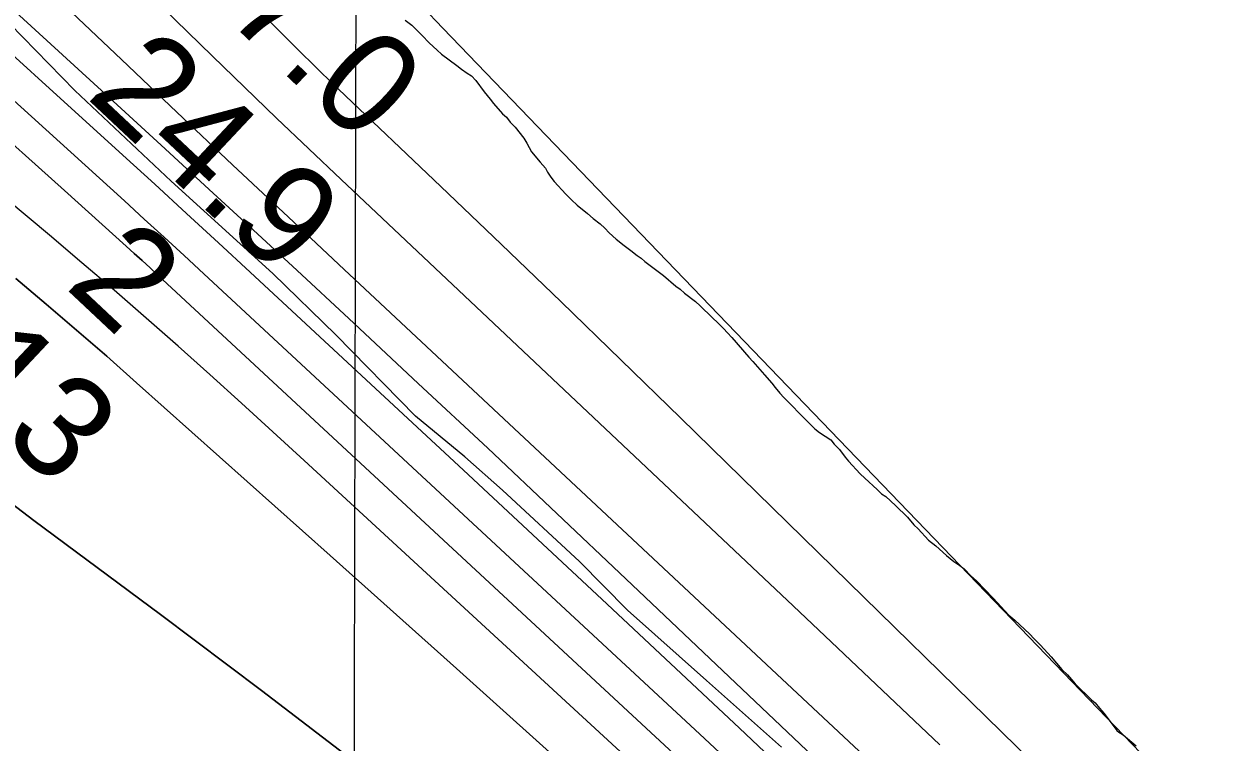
# Model space of a CAD drawing. Extents: x 3180038 to 3217926, y 922069 to 947485.
# Drawn here: x 3197137 to 3197914, y 944532 to 945001 of the extents above; entities that cross this region are included whole.
import ezdxf

# ---------------------------------------------------------------- set-up
doc = ezdxf.new("R2010")
doc.units = 0
for name, color, linetype in [('V-GRID-MAJR', 7, 'Continuous'), ('V-RIVR-EDGE', 7, 'Continuous'), ('V-RIVR-RANG', 7, 'Continuous'), ('V-SITE-VEGE', 7, 'Continuous'), ('V-TOPO-DPTH', 7, 'Continuous'), ('V-TOPO-MAJR', 7, 'Continuous'), ('V-TOPO-MINR', 7, 'Continuous'), ('V-TOPO-WATR', 7, 'Continuous')]:
    doc.layers.add(name, color=color, linetype=linetype)

msp = doc.modelspace()

# ---------------------------------------------------------------- linework, layer by layer
at = {"layer": 'V-GRID-MAJR'}
msp.add_spline([(3197313.646, 927489.313), (3197327.748, 933549.015), (3197341.857, 939612.087), (3197355.967, 945675.208), (3197355.975, 945678.528)], degree=3, dxfattribs=at)
at = {"layer": 'V-RIVR-EDGE'}
msp.add_lwpolyline([(3197632.147308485, 944528.9680004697), (3197583.136343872, 944572.5571090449), (3197531.5226942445, 944618.3260492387), (3197500.304446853, 944650.13482353), (3197449.9969764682, 944696.769892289), (3197425.274155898, 944718.5649839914), (3197393.1736574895, 944745.1597896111), (3197341.143603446, 944798.319305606), (3197299.948217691, 944838.4116550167), (3197233.5910355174, 944898.5614648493), (3197170.7091159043, 944957.833322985), (3197128.218299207, 945001.4063091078)], dxfattribs=at)
at = {"layer": 'V-SITE-VEGE'}
for p, q in [((3197386.294, 945003.8039999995), (3197390.679, 945000.6459999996)), ((3197390.679, 945000.6459999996), (3197397.505, 944993.8469999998)), ((3197397.505, 944993.8469999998), (3197402.1380000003, 944988.9889999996)), ((3197402.1380000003, 944988.9889999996), (3197407.258, 944984.1329999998)), ((3197407.258, 944984.1329999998), (3197410.182, 944981.7039999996)), ((3197410.182, 944981.7039999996), (3197420.1720000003, 944974.1779999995)), ((3197420.1720000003, 944974.1779999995), (3197423.099, 944971.7529999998)), ((3197423.099, 944971.7529999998), (3197426.9960000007, 944969.3239999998)), ((3197426.9960000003, 944969.3239999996), (3197429.677, 944967.3819999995)), ((3197429.677, 944967.3819999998), (3197432.602, 944964.4659999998)), ((3197432.602, 944964.4659999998), (3197437.969, 944956.9329999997)), ((3197437.969, 944956.9329999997), (3197441.8710000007, 944952.3169999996)), ((3197441.8710000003, 944952.3169999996), (3197444.066, 944949.4009999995)), ((3197444.066, 944949.4009999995), (3197449.917, 944942.5969999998)), ((3197449.917, 944942.5969999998), (3197452.6, 944940.4119999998)), ((3197452.6, 944940.4119999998), (3197455.039, 944937.2539999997)), ((3197455.039, 944937.2539999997), (3197458.208, 944933.8529999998)), ((3197458.208, 944933.8529999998), (3197463.8190000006, 944926.8049999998)), ((3197463.819, 944926.8049999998), (3197465.773, 944923.4039999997)), ((3197465.773, 944923.4039999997), (3197467.4790000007, 944920.7269999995)), ((3197467.4790000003, 944920.7269999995), (3197468.943, 944917.8129999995)), ((3197468.943, 944917.8129999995), (3197474.555, 944911.0049999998)), ((3197474.555, 944911.0049999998), (3197477.9690000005, 944907.1199999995)), ((3197477.969, 944907.1199999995), (3197479.433, 944904.4449999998)), ((3197479.433, 944904.4449999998), (3197481.631, 944901.2869999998)), ((3197481.631, 944901.2869999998), (3197483.824, 944898.3709999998)), ((3197483.824, 944898.3709999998), (3197491.383, 944890.1109999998)), ((3197491.383, 944890.1109999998), (3197495.0410000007, 944886.4679999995)), ((3197495.041, 944886.4679999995), (3197498.699, 944883.0679999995)), ((3197498.699, 944883.0679999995), (3197505.523, 944877.4829999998)), ((3197505.523, 944877.4829999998), (3197509.178, 944874.3289999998)), ((3197509.178, 944874.3289999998), (3197513.809, 944870.6839999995)), ((3197513.809, 944870.6839999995), (3197516.733, 944868.0129999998)), ((3197516.733, 944868.0129999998), (3197519.66, 944864.8549999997)), ((3197519.66, 944864.8549999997), (3197524.291, 944860.7269999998)), ((3197524.291, 944860.7269999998), (3197529.4080000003, 944856.5999999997)), ((3197529.4080000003, 944856.5999999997), (3197533.793, 944853.4439999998)), ((3197533.793, 944853.4439999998), (3197537.936, 944850.0439999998)), ((3197537.936, 944850.0439999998), (3197540.617, 944848.3459999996)), ((3197540.617, 944848.3459999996), (3197543.054, 944846.1609999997)), ((3197543.054, 944846.1609999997), (3197555.24, 944836.9349999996)), ((3197555.24, 944836.9349999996), (3197563.282, 944830.1379999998)), ((3197563.282, 944830.1379999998), (3197565.961, 944828.1939999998)), ((3197565.961, 944828.1939999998), (3197568.8880000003, 944825.5239999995)), ((3197568.8880000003, 944825.5239999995), (3197575.953, 944819.9409999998)), ((3197575.953, 944819.9409999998), (3197579.124, 944817.2679999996)), ((3197579.124, 944817.2679999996), (3197586.9250000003, 944809.4959999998)), ((3197586.9250000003, 944809.4959999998), (3197590.824, 944805.8529999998)), ((3197590.824, 944805.8529999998), (3197594.2380000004, 944802.4529999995)), ((3197594.238, 944802.4529999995), (3197596.919, 944799.5359999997)), ((3197596.919, 944799.5359999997), (3197599.845, 944796.6219999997)), ((3197599.845, 944796.6219999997), (3197610.8190000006, 944783.7439999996)), ((3197610.819, 944783.7439999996), (3197613.501, 944780.8299999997)), ((3197613.501, 944780.8299999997), (3197621.0610000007, 944772.0829999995)), ((3197621.061, 944772.0829999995), (3197625.9390000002, 944766.7399999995)), ((3197625.9390000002, 944766.7399999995), (3197628.132, 944763.8229999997)), ((3197628.132, 944763.8229999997), (3197631.0610000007, 944760.1779999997)), ((3197631.061, 944760.1779999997), (3197633.742, 944757.2639999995)), ((3197633.742, 944757.2639999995), (3197639.593, 944751.4329999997)), ((3197639.593, 944751.4329999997), (3197643.251, 944747.5459999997)), ((3197643.251, 944747.5459999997), (3197653.9760000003, 944736.8589999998)), ((3197653.9760000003, 944736.8589999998), (3197657.1440000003, 944734.4309999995)), ((3197657.144, 944734.4309999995), (3197664.4560000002, 944729.5769999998)), ((3197664.4560000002, 944729.5769999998), (3197666.6490000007, 944726.9039999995)), ((3197666.649, 944726.9039999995), (3197670.063, 944723.2609999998)), ((3197670.063, 944723.2609999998), (3197673.721, 944718.4009999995)), ((3197673.721, 944718.4009999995), (3197675.916, 944715.7279999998)), ((3197675.916, 944715.7279999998), (3197683.719, 944707.4689999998)), ((3197683.719, 944707.4689999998), (3197686.6460000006, 944704.5539999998)), ((3197686.646, 944704.5539999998), (3197694.688, 944697.2679999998)), ((3197694.688, 944697.2679999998), (3197697.6150000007, 944694.3529999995)), ((3197697.615, 944694.3529999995), (3197700.292, 944692.6549999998)), ((3197700.292, 944692.6549999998), (3197706.632, 944686.8269999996)), ((3197706.632, 944686.8269999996), (3197714.433, 944679.0549999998)), ((3197714.433, 944679.0549999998), (3197718.578, 944674.1949999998)), ((3197718.578, 944674.1949999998), (3197721.505, 944671.5219999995)), ((3197721.505, 944671.5219999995), (3197728.3310000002, 944664.2349999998)), ((3197728.3310000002, 944664.2349999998), (3197732.961, 944660.3499999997)), ((3197732.961, 944660.3499999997), (3197740.031, 944654.0359999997)), ((3197740.031, 944654.0359999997), (3197744.903, 944650.1509999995)), ((3197744.903, 944650.1509999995), (3197748.803, 944647.4809999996)), ((3197748.803, 944647.4809999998), (3197751.4830000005, 944645.2979999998)), ((3197751.483, 944645.2979999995), (3197755.872, 944640.9209999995)), ((3197755.872, 944640.9209999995), (3197759.5300000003, 944637.5209999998)), ((3197759.5300000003, 944637.5209999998), (3197770.499, 944626.3509999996)), ((3197770.499, 944626.3509999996), (3197780.741, 944615.1759999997)), ((3197780.741, 944615.1759999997), (3197784.6400000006, 944611.7759999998)), ((3197784.64, 944611.7759999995), (3197794.147, 944603.0329999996)), ((3197794.147, 944603.0329999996), (3197797.318, 944599.6309999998)), ((3197797.318, 944599.6309999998), (3197801.461, 944595.5019999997)), ((3197801.461, 944595.5019999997), (3197808.289, 944587.9719999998)), ((3197808.289, 944587.9719999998), (3197815.36, 944579.7099999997)), ((3197815.36, 944579.7099999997), (3197819.0180000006, 944576.0669999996)), ((3197819.018, 944576.0669999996), (3197821.699, 944573.1529999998)), ((3197821.699, 944573.1529999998), (3197824.136, 944570.2359999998)), ((3197824.136, 944570.2359999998), (3197834.622, 944559.7909999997)), ((3197834.622, 944559.7909999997), (3197837.059, 944557.8499999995)), ((3197837.059, 944557.8499999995), (3197839.986, 944554.4479999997)), ((3197839.986, 944554.4479999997), (3197842.9120000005, 944550.8029999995)), ((3197842.912, 944550.8029999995), (3197851.207, 944539.8689999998)), ((3197851.207, 944539.8689999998), (3197852.669, 944538.6539999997)), ((3197852.669, 944538.6539999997), (3197855.348, 944536.9539999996)), ((3197855.348, 944536.9539999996), (3197863.88, 944529.6689999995))]:
    msp.add_line(p, q, dxfattribs=at)
at = {"layer": 'V-TOPO-DPTH'}
for points in [[(3197358.272323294, 944515.7000459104), (3197292.632566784, 944565.827772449), (3197226.631968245, 944615.4882095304), (3197143.9262912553, 944677.026260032), (3197117.7406589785, 944696.7157500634), (3197091.68936956, 944716.5796004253), (3197065.8395944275, 944736.704991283), (3197040.1241621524, 944757.0047424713), (3197009.07425124, 944781.7705225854), (3196968.097889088, 944814.7819439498), (3196927.339138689, 944848.0572793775), (3196886.9068059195, 944881.7284859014), (3196846.692084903, 944915.6636064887), (3196354.3244215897, 945335.274470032), (3196353.8596007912, 945335.6691677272), (3196353.6266253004, 945335.8658486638), (3196353.393367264, 945336.0621956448), (3196345.170825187, 945342.9684884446), (3196340.80841766, 945346.5959806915), (3196336.422460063, 945350.1944785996), (3196332.0011773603, 945353.7494849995), (3196327.556344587, 945357.2754970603), (3195914.3192136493, 945681.7777150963), (3196076.3220789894, 945681.4124888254)], [(3195914.3192136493, 945681.7777150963), (3196327.556344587, 945357.2754970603), (3196332.0011773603, 945353.7494849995), (3196336.422460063, 945350.1944785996), (3196340.80841766, 945346.5959806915), (3196345.170825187, 945342.9684884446), (3196353.393367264, 945336.0621956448), (3196353.6266253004, 945335.8658486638), (3196353.8596007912, 945335.6691677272), (3196354.3244215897, 945335.274470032), (3196846.692084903, 944915.6636064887), (3196886.9068059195, 944881.7284859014), (3196927.339138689, 944848.0572793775), (3196968.097889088, 944814.7819439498), (3197009.07425124, 944781.7705225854), (3197040.1241621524, 944757.0047424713), (3197065.8395944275, 944736.704991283), (3197091.68936956, 944716.5796004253), (3197117.7406589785, 944696.7157500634), (3197143.9262912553, 944677.026260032), (3197226.631968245, 944615.4882095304), (3197292.632566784, 944565.827772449), (3197358.272323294, 944515.7000459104)], [(3196307.656747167, 945680.8909579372), (3196478.597233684, 945548.667567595), (3196496.623861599, 945534.5396139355), (3196514.528377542, 945520.260527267), (3196532.2497255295, 945505.7547410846), (3196549.848961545, 945491.097821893), (3196666.909587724, 945392.3395592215), (3196742.580546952, 945327.7712470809), (3196817.7623526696, 945262.6446044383), (3196892.210428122, 945196.6804660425), (3196966.1693500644, 945130.1579971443), (3197201.913255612, 944915.7186129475), (3197222.7953024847, 944896.665067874), (3197243.6382132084, 944877.5689381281), (3197264.4224197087, 944858.4089313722), (3197285.16749006, 944839.2063399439), (3197424.566686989, 944709.7742741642), (3197514.7971578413, 944625.6275160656), (3197604.7811793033, 944541.2191767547), (3197694.3955266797, 944456.4184656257)], [(3196429.9175781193, 945680.6153278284), (3196307.656747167, 945680.8909579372), (3196478.597233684, 945548.667567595), (3196496.623861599, 945534.5396139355), (3196514.528377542, 945520.260527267), (3196532.2497255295, 945505.7547410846), (3196549.848961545, 945491.097821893), (3196666.909587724, 945392.3395592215), (3196742.580546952, 945327.7712470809), (3196817.7623526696, 945262.6446044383), (3196892.210428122, 945196.6804660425), (3196966.1693500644, 945130.1579971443), (3197201.913255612, 944915.7186129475), (3197222.7953024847, 944896.665067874), (3197243.6382132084, 944877.5689381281), (3197264.4224197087, 944858.4089313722), (3197285.16749006, 944839.2063399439), (3197424.566686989, 944709.7742741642), (3197514.7971578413, 944625.6275160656), (3197604.7811793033, 944541.2191767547), (3197694.3955266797, 944456.4184656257)], [(3198117.013924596, 944120.3355748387), (3197346.5860306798, 944841.0347679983), (3197310.1186172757, 944875.2108051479), (3197273.6929000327, 944909.4311445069), (3197237.3297270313, 944943.7179371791), (3197201.008250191, 944978.0490320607), (3196770.0094344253, 945386.1751975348), (3196735.961466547, 945418.3178765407), (3196701.848349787, 945450.391050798), (3196667.637509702, 945482.3599679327), (3196633.361520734, 945514.2593803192), (3196580.682216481, 945563.1362905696), (3196572.6008307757, 945570.4314896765), (3196564.391418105, 945577.5754455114), (3196555.9899649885, 945584.4925364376), (3196547.460484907, 945591.2583840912), (3196504.8194120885, 945624.1437004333), (3196479.5398698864, 945643.4657649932), (3196454.1503612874, 945662.6409074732), (3196429.9175781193, 945680.6153278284)], [(3197112.8333830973, 944938.0490791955), (3197138.3802984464, 944915.353471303), (3197163.834375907, 944892.5527118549), (3197204.1429763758, 944856.2215672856), (3197209.36271963, 944851.4961394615), (3197214.5685975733, 944846.7555522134), (3197219.7536775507, 944841.9922258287), (3197224.9248922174, 944837.2137400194), (3197826.578070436, 944278.8073855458)], [(3197826.578070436, 944278.8073855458), (3197224.9248922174, 944837.2137400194), (3197219.7536775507, 944841.9922258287), (3197214.5685975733, 944846.7555522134), (3197209.36271963, 944851.4961394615), (3197204.1429763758, 944856.2215672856), (3197163.834375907, 944892.5527118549), (3197138.3802984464, 944915.353471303), (3197112.8333830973, 944938.0490791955)], [(3197502.3878668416, 944506.0926367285), (3197420.0144940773, 944580.2240276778), (3197337.462518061, 944654.157676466), (3197210.984652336, 944767.0210348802), (3197191.453114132, 944784.276741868), (3197171.808883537, 944801.4018766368), (3197151.9956143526, 944818.3311530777), (3197132.069652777, 944835.1298572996)], [(3197132.069652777, 944835.1298572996), (3197151.9956143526, 944818.3311530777), (3197171.808883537, 944801.4018766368), (3197191.453114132, 944784.276741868), (3197210.984652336, 944767.0210348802), (3197337.462518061, 944654.157676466), (3197420.0144940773, 944580.2240276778), (3197502.3878668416, 944506.0926367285)]]:
    msp.add_lwpolyline(points, dxfattribs=at)
at = {"layer": 'V-TOPO-MAJR'}
msp.add_lwpolyline([(3198232.8703139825, 944144.7118415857), (3197411.0710602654, 944998.579320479), (3197397.6805269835, 945012.6254946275), (3197384.3800070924, 945026.7555935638), (3197371.214507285, 945041.0115796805), (3197358.1390208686, 945055.3514905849), (3197099.5481457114, 945341.6722910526), (3197036.093340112, 945410.0726866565), (3196971.457158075, 945477.3066039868), (3196905.048911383, 945542.7908039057), (3196837.4592882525, 945607.1085255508), (3196767.6944885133, 945668.9369318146), (3196754.586421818, 945679.8833803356)], dxfattribs=at)
at = {"layer": 'V-TOPO-MINR'}
for points in [[(3197358.272323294, 944515.7000459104), (3197292.632566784, 944565.827772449), (3197226.631968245, 944615.4882095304), (3197143.9262912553, 944677.026260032), (3197117.7406589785, 944696.7157500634), (3197091.68936956, 944716.5796004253), (3197065.8395944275, 944736.704991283), (3197040.1241621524, 944757.0047424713), (3197009.07425124, 944781.7705225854), (3196968.097889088, 944814.7819439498), (3196927.339138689, 944848.0572793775), (3196886.9068059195, 944881.7284859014), (3196846.692084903, 944915.6636064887), (3196354.3244215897, 945335.274470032), (3196353.8596007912, 945335.6691677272), (3196353.6266253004, 945335.8658486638), (3196353.393367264, 945336.0621956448), (3196345.170825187, 945342.9684884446), (3196340.80841766, 945346.5959806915), (3196336.422460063, 945350.1944785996), (3196332.0011773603, 945353.7494849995), (3196327.556344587, 945357.2754970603), (3195914.3192136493, 945681.7777150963)], [(3197689.5919810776, 944376.264473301), (3197320.4552397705, 944716.2273378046), (3197299.976293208, 944734.9886603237), (3197279.432121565, 944753.6779048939), (3197258.7901123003, 944772.2590325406), (3197238.0828779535, 944790.768082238), (3197217.244945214, 944809.1282659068), (3197196.2979977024, 944827.3620678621), (3197175.187528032, 944845.4062972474), (3197153.9680435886, 944863.3241449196), (3196847.2789383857, 945119.9349298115), (3196781.519768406, 945174.8355704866), (3196715.681594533, 945229.6410941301), (3196649.72491482, 945284.303942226), (3196583.689231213, 945338.8716732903), (3196490.5883932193, 945415.6348873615), (3196471.073433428, 945431.7850821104), (3196451.5978836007, 945447.9824877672), (3196432.181448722, 945464.250709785), (3196412.804423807, 945480.566142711), (3196175.4132375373, 945681.1890934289)], [(3197578.864071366, 944537.4384905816), (3197254.869672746, 944838.2057185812), (3197241.9539783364, 944850.1497390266), (3197229.008079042, 944862.0608045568), (3197216.016872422, 944873.9224377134), (3197202.9954609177, 944885.7511159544), (3197099.9820112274, 944978.9710346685), (3197035.1746930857, 945037.0928546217), (3196970.0254015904, 945094.8252789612), (3196904.363150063, 945151.9736098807), (3196838.3589251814, 945208.7325451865), (3196510.641381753, 945488.0105750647), (3196503.66399795, 945493.8959521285), (3196496.6474672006, 945499.7337910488), (3196489.5722160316, 945505.5003227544), (3196482.457817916, 945511.2193163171), (3196362.231119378, 945606.8675012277), (3196294.881400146, 945660.2571253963), (3196268.616101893, 945680.9789728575)], [(3198112.8056429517, 944086.6657912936), (3197530.638468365, 944638.9337586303), (3197485.5264642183, 944681.5927579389), (3197440.324346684, 944724.1557508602), (3197394.987059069, 944766.5747342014), (3197349.5596580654, 944808.8977111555), (3197315.8367921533, 944840.2159702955), (3197287.173494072, 944866.7755426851), (3197258.4705385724, 944893.2920908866), (3197229.708096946, 944919.7441028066), (3197200.905997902, 944946.1530905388), (3196712.977833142, 945392.5326175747), (3196684.087403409, 945418.62877213), (3196654.9802787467, 945444.4777840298), (3196625.548111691, 945469.956081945), (3196595.899249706, 945495.1872372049), (3196565.8959823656, 945519.9920240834), (3196535.6370979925, 945544.4757401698), (3196504.9947880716, 945568.4778500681), (3196474.0968611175, 945592.1588891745), (3196356.5533720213, 945680.7807232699)], [(3198117.013924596, 944120.3355748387), (3197346.5860306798, 944841.0347679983), (3197310.1186172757, 944875.2108051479), (3197273.6929000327, 944909.4311445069), (3197237.3297270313, 944943.7179371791), (3197201.008250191, 944978.0490320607), (3196770.0094344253, 945386.1751975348), (3196735.961466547, 945418.3178765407), (3196701.848349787, 945450.391050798), (3196667.637509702, 945482.3599679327), (3196633.361520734, 945514.2593803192), (3196580.682216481, 945563.1362905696), (3196572.6008307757, 945570.4314896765), (3196564.391418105, 945577.5754455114), (3196555.9899649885, 945584.4925364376), (3196547.460484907, 945591.2583840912), (3196504.8194120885, 945624.1437004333), (3196479.5398698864, 945643.4657649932), (3196454.1503612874, 945662.6409074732), (3196429.9175781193, 945680.6153278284)], [(3197735.564675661, 944530.5080853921), (3197639.922755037, 944621.1363765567), (3197344.5778026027, 944899.7171551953), (3197323.4477252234, 944919.7491212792), (3197302.38563798, 944939.8519619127), (3197281.4255359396, 944960.0611143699), (3197260.533424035, 944980.3411413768), (3197155.322753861, 945082.9876649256), (3197081.809856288, 945154.5755828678), (3197008.208364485, 945226.0721283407), (3196934.4739813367, 945297.4316151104), (3196860.651003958, 945368.6997294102), (3196655.7444693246, 945566.1469336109), (3196627.781268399, 945592.2163206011), (3196599.269265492, 945617.6496627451), (3196569.9340596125, 945642.1289376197), (3196540.050051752, 945665.9721676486), (3196521.3299528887, 945680.4092438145)], [(3198185.1320791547, 944138.7667743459), (3197566.293773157, 944743.9983607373), (3197527.326773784, 944781.9552999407), (3197488.2583231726, 944819.807104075), (3197449.0376957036, 944857.501205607), (3197409.7156169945, 944895.0901720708), (3197342.795485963, 944958.80332483), (3197336.877548, 944964.4775501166), (3197330.986495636, 944970.1793581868), (3197325.1357716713, 944975.9225404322), (3197319.3119333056, 944981.6933054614), (3197293.018168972, 945007.9317185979), (3197274.0619490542, 945026.8366904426), (3197255.0981746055, 945045.7340766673), (3197236.1230683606, 945064.6200844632), (3197217.1404075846, 945083.4985066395), (3196729.667330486, 945568.004032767), (3196682.2587652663, 945613.2755050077), (3196633.704858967, 945657.2297936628), (3196606.1750731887, 945680.2179653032)], [(3197826.578070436, 944278.8073855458), (3197224.9248922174, 944837.2137400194), (3197219.7536775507, 944841.9922258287), (3197214.5685975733, 944846.7555522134), (3197209.36271963, 944851.4961394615), (3197204.1429763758, 944856.2215672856), (3197163.834375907, 944892.5527118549), (3197138.3802984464, 944915.353471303), (3197112.8333830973, 944938.0490791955)], [(3197502.3878668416, 944506.0926367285), (3197420.0144940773, 944580.2240276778), (3197337.462518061, 944654.157676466), (3197210.984652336, 944767.0210348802), (3197191.453114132, 944784.276741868), (3197171.808883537, 944801.4018766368), (3197151.9956143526, 944818.3311530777), (3197132.069652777, 944835.1298572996)], [(3197673.171555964, 944449.515252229), (3197578.864071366, 944537.4384905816)]]:
    msp.add_lwpolyline(points, dxfattribs=at)
at = {"layer": 'V-TOPO-WATR'}
msp.add_lwpolyline([(3197694.3955266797, 944456.4184656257), (3197604.7811793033, 944541.2191767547), (3197514.7971578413, 944625.6275160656), (3197424.566686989, 944709.7742741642), (3197285.16749006, 944839.2063399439), (3197264.4224197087, 944858.4089313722), (3197243.6382132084, 944877.5689381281), (3197222.7953024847, 944896.665067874), (3197201.913255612, 944915.7186129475), (3196966.1693500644, 945130.1579971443), (3196892.210428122, 945196.6804660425), (3196817.7623526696, 945262.6446044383), (3196742.580546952, 945327.7712470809), (3196666.909587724, 945392.3395592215), (3196549.848961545, 945491.097821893), (3196532.2497255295, 945505.7547410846), (3196514.528377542, 945520.260527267), (3196496.623861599, 945534.5396139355), (3196478.597233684, 945548.667567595), (3196307.656747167, 945680.8909579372)], dxfattribs=at)

# ---------------------------------------------------------------- texts
at = {"layer": 'V-RIVR-RANG'}
for s, height, rotation, p in [('37.0', 67.00000000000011, 316.5283257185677, (3197230.8775295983, 945041.3874858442)), ('24.9', 67, 316.80999999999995, (3197177.1620478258, 944953.8344831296)), ('2', 67, 316.80999999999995, (3197163.354686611, 944829.6388665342)), ('-13', 67, 316.80999999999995, (3197063.9660904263, 944785.7812749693))]:
    msp.add_text(s, height=height, rotation=rotation, dxfattribs=at).set_placement(p)

doc.saveas('drawing.dxf')
